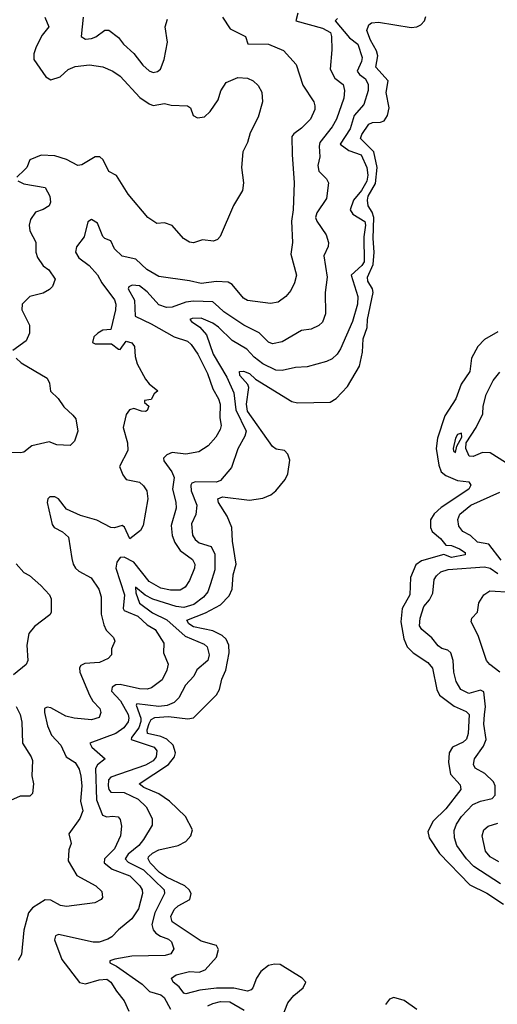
# Model space of a CAD drawing. Extents: x 1995161 to 2088924, y 769148 to 906007.
# Tile 265 of 335: x 2034783 to 2037262, y 860370 to 865482. Entities that reach past the tile are written whole.
import ezdxf

# ---------------------------------------------------------------- set-up
doc = ezdxf.new("R2010")
doc.units = 0

msp = doc.modelspace()

# ---------------------------------------------------------------- linework, layer by layer
at = {"layer": '0CON20XD'}
for points in [[(2036225.8, 865515), (2036216, 865475), (2036355, 865437.1), (2036396.4, 865415), (2036401.7, 865395), (2036402.3, 865325), (2036394.8, 865224.8), (2036418.2, 865178.2), (2036462.2, 865145), (2036468.9, 865115), (2036465.3, 865075), (2036428.1, 864965), (2036404.1, 864925), (2036341.6, 864845), (2036336.8, 864825), (2036340.8, 864769.2), (2036329.6, 864725), (2036335.4, 864695.4), (2036376.2, 864655), (2036385.7, 864635), (2036375, 864553.8), (2036325, 864479.2), (2036318.5, 864455), (2036325, 864436), (2036374.4, 864365), (2036385.7, 864325), (2036384.2, 864305), (2036361.5, 864255), (2036379.6, 864145), (2036367.9, 864065), (2036370.6, 863955), (2036355, 863912), (2036335.4, 863894.6), (2036295, 863875.6), (2036245, 863867.8), (2036145, 863809.5), (2036095, 863798.5), (2036075, 863807.3), (2036025.2, 863855.2), (2035946.4, 863895), (2035842.9, 863965), (2035815, 863991.8), (2035785, 864017.2), (2035685, 864021.1), (2035645.2, 864014.8), (2035575, 863989.7), (2035545, 863986.7), (2035505, 864001.8), (2035445, 864068.4), (2035405, 864100.6), (2035367.2, 864102.8), (2035350, 864095), (2035345.6, 864085), (2035379, 864025), (2035381.7, 863941.7), (2035465, 863903.2), (2035585, 863835.3), (2035653.3, 863813.3), (2035672.9, 863795), (2035707.8, 863745), (2035757.6, 863645), (2035784.7, 863565), (2035815, 863512.5), (2035822.7, 863485), (2035822.5, 863415), (2035828.8, 863375), (2035823.6, 863355), (2035801.8, 863315), (2035760.4, 863269.6), (2035712, 863238), (2035645, 863226.1), (2035575, 863234.1), (2035546.6, 863223.4), (2035529.7, 863205), (2035531.5, 863191.5), (2035572.3, 863135), (2035584.3, 863104.3), (2035575.2, 863045), (2035593.3, 862976.7), (2035595.2, 862945), (2035568.9, 862855), (2035573.6, 862803.6), (2035587.4, 862767.4), (2035616.3, 862726.3), (2035679, 862679), (2035691.8, 862655), (2035689.7, 862635), (2035665, 862570.8), (2035641.8, 862535), (2035615, 862519.3), (2035565, 862520), (2035515, 862530), (2035455.4, 862565), (2035375.4, 862665.4), (2035325, 862691.3), (2035305, 862689), (2035286.3, 862665), (2035281, 862635), (2035327.1, 862495), (2035319.2, 862425), (2035325.4, 862415), (2035345.2, 862405.2), (2035395.4, 862385.4), (2035445, 862340.7), (2035485.5, 862315), (2035531.8, 862245), (2035529.1, 862195), (2035553.4, 862135), (2035546.5, 862105), (2035522.1, 862055), (2035467, 862013), (2035445, 862006.8), (2035405, 862007.5), (2035305, 862030.6), (2035282, 862028), (2035263.3, 862016.7), (2035258.8, 861995), (2035305.2, 861945), (2035346, 861875), (2035349.8, 861855), (2035345, 861835.6), (2035323.4, 861805), (2035281.3, 861775), (2035147.1, 861725), (2035157.5, 861705), (2035226.2, 861645), (2035186.3, 861613.7), (2035176.2, 861593.8), (2035181.4, 861431.4), (2035212, 861352), (2035235, 861343.1), (2035265, 861346.2), (2035293.6, 861343.6), (2035305, 861328.8), (2035310.7, 861295), (2035305.3, 861245.3), (2035275, 861176.2), (2035223.8, 861125), (2035220.7, 861105), (2035262, 861072), (2035355, 861037), (2035406.4, 860985), (2035418.4, 860965), (2035421.1, 860945), (2035399.5, 860865), (2035365.6, 860814.4), (2035295, 860756.5), (2035260.6, 860719.4), (2035241.1, 860708.9), (2035195, 860693.3), (2035165, 860692.8), (2034985, 860733.1), (2034968, 860725), (2034963.3, 860705), (2035001.9, 860601.9), (2035093.6, 860483.6), (2035125, 860475.4), (2035195, 860497.5), (2035235, 860500.4), (2035256.4, 860485), (2035285, 860438.6), (2035325, 860388.6), (2035349.6, 860335)], [(2034913.8, 865495), (2034933.5, 865445), (2034899.1, 865400.9), (2034868.3, 865341.7), (2034855.5, 865305), (2034856.4, 865275), (2034918, 865185), (2034945, 865169.2), (2034992.5, 865185), (2035035, 865224), (2035070.9, 865239.1), (2035145, 865247.8), (2035215, 865237.9), (2035265.8, 865215), (2035305, 865188.5), (2035407, 865077), (2035455, 865044.5), (2035475, 865036.9), (2035535, 865046), (2035568.3, 865038.3), (2035654.5, 865034.5), (2035668.6, 865025), (2035683.6, 864983.6), (2035705, 864972.9), (2035741.7, 864978.3), (2035771.2, 865005), (2035812.5, 865065), (2035827.3, 865112.7), (2035855, 865156), (2035915, 865182.5), (2035965, 865177.5), (2035995, 865164.2), (2036020.7, 865140.7), (2036039.2, 865105), (2036044, 865055), (2036020, 864975), (2035978.6, 864895), (2035965.7, 864845), (2035941.4, 864795), (2035934.2, 864715), (2035943.8, 864635), (2035940, 864595), (2035892.3, 864517.7), (2035823.7, 864356.3), (2035809.8, 864340.2), (2035788.9, 864331.1), (2035731.4, 864338.6), (2035685, 864323.8), (2035665, 864326.2), (2035633.8, 864345), (2035575, 864413.3), (2035535, 864426.7), (2035495, 864423.3), (2035447.5, 864455), (2035345, 864576.2), (2035285, 864672), (2035245, 864693.8), (2035216.1, 864755), (2035199.5, 864769.5), (2035175, 864769.1), (2035105, 864728.1), (2035085, 864724.5), (2035025, 864756.5), (2034965, 864775.4), (2034895, 864779.1), (2034836.2, 864755), (2034820, 864715), (2034808.3, 864701.7)], [(2035835.7, 865495.7), (2035874.5, 865434.5), (2035954.3, 865395), (2035967, 865357), (2036074.1, 865354.1), (2036152.1, 865322.1), (2036218.3, 865248.3), (2036251.9, 865141.9), (2036309.4, 865055), (2036315.6, 865035), (2036314.3, 865015), (2036292.2, 864965), (2036245, 864918.5), (2036205, 864890), (2036195.6, 864875), (2036197.7, 864782.3), (2036207.5, 864635), (2036202.5, 864495), (2036193.4, 864435), (2036198.5, 864325), (2036189.5, 864265), (2036220.5, 864155), (2036210, 864115), (2036189.5, 864075), (2036164.3, 864045), (2036125, 864015.6), (2036085, 864007.8), (2035965, 864024.6), (2035945, 864035.6), (2035886.1, 864106.1), (2035865, 864118.5), (2035805, 864121.8), (2035725, 864112.6), (2035665, 864126.6), (2035505, 864148.7), (2035443.5, 864185), (2035385, 864237.9), (2035315, 864254), (2035275, 864291.5), (2035255, 864334.2), (2035225, 864345.8), (2035215, 864355.8), (2035186.5, 864425), (2035155, 864444), (2035137.3, 864432.7), (2035116.9, 864355), (2035077.9, 864302.1), (2035073.2, 864275), (2035089.2, 864245), (2035143.6, 864205), (2035187, 864157), (2035210, 864115), (2035275, 864026.7), (2035282.5, 864005), (2035280.7, 863975), (2035255, 863874), (2035215, 863870.4), (2035189.1, 863855), (2035167.7, 863835), (2035160, 863805), (2035175, 863799.5), (2035258.9, 863798.9), (2035295, 863771.2), (2035305, 863770), (2035335, 863812.5), (2035365, 863803.8), (2035378, 863785), (2035382.3, 863732.3), (2035393.3, 863695), (2035436, 863615), (2035455, 863591.2), (2035500, 863555), (2035480.7, 863539.3), (2035465, 863510), (2035430, 863505), (2035430, 863495), (2035452.5, 863475), (2035445, 863452.5), (2035435, 863447.5), (2035415, 863450), (2035375, 863462.5), (2035353.3, 863456.7), (2035335, 863432.5), (2035319.5, 863365), (2035341.8, 863285), (2035344.7, 863245), (2035301.7, 863161.7), (2035318.1, 863118.1), (2035335.4, 863095.4), (2035405, 863080), (2035425, 863062.5), (2035442.9, 863035), (2035448.6, 862995), (2035424.4, 862855.6), (2035409.7, 862830.3), (2035355, 862786.7), (2035326.4, 862846.4), (2035315, 862856.2), (2035275, 862844.4), (2035255, 862845.6), (2035184, 862884), (2035098.3, 862908.3), (2035025, 862940.6), (2034985, 862993.5), (2034965, 863004.5), (2034940, 863005), (2034928, 862995), (2034925.7, 862975), (2034951.5, 862861.5), (2034962.2, 862845), (2035005, 862823.3), (2035036.1, 862795), (2035053.1, 862685)], [(2035111.9, 865495), (2035102.1, 865395), (2035125, 865381.2), (2035155, 865383.5), (2035177.7, 865392.3), (2035225, 865427.8), (2035245, 865428.1), (2035295, 865389.4), (2035322.2, 865355), (2035375, 865305.6), (2035421.8, 865245), (2035455, 865216.2), (2035475, 865208), (2035497.6, 865212.4), (2035513.1, 865225), (2035533.2, 865275), (2035550.6, 865365), (2035538.1, 865445), (2035549.2, 865485)], [(2036431.9, 865488.1), (2036421.2, 865475), (2036495, 865386.9), (2036537.7, 865355), (2036560.2, 865285), (2036557.7, 865265), (2036534.7, 865214.7), (2036546.4, 865196.4), (2036577.2, 865175), (2036592.6, 865145), (2036591.7, 865115), (2036568.7, 865041.3), (2036518.9, 864985), (2036498.5, 864915), (2036447.1, 864835), (2036492.1, 864802.1), (2036555, 864779.5), (2036584.8, 864715), (2036589.7, 864675), (2036585, 864643.2), (2036557, 864595), (2036515.2, 864545), (2036498.1, 864495), (2036511.7, 864471.7), (2036574.2, 864434.2), (2036578.3, 864415), (2036570, 864355), (2036570.5, 864225), (2036558.8, 864205), (2036504.1, 864155), (2036537.8, 864045), (2036535.7, 864005), (2036510.8, 863915), (2036447.4, 863772.6), (2036430.5, 863745), (2036405, 863721.5), (2036375, 863707.3), (2036275, 863679.4), (2036215, 863676.1), (2036145, 863660), (2036112.6, 863662.6), (2036045, 863694.7), (2035999.9, 863729.9), (2035961.3, 863771.3), (2035885, 863815.9), (2035815.1, 863885.1), (2035785, 863906), (2035725, 863932), (2035678.8, 863931.2), (2035666, 863925), (2035674.3, 863915), (2035718.2, 863885), (2035752.8, 863845), (2035786.9, 863745), (2035857.2, 863625), (2035894.8, 863545), (2035905.4, 863455.4), (2035958, 863345), (2035951.2, 863318.8), (2035915, 863254.2), (2035882.5, 863157.5), (2035825, 863089.2), (2035805, 863081.2), (2035695, 863083.2), (2035675.5, 863075), (2035671.6, 863065), (2035673.1, 863035), (2035701.5, 862961.5), (2035697.1, 862912.9), (2035675.3, 862865), (2035679.8, 862805), (2035692.8, 862782.8), (2035715, 862765.2), (2035776.3, 862746.3), (2035796.1, 862706.1), (2035796.3, 862625), (2035773.3, 862553.3), (2035758.6, 862511.4), (2035736.3, 862483.7), (2035686.7, 862445), (2035635, 862430.2), (2035595, 862435.8), (2035473.7, 862473.7), (2035434.9, 862494.9), (2035384.7, 862535.3), (2035385, 862505.8), (2035405, 862452.5), (2035472.3, 862402.3), (2035546.7, 862366.7), (2035640.9, 862280.9), (2035740.3, 862240.3), (2035755.3, 862225), (2035766.8, 862185), (2035760, 862155), (2035702.9, 862107.1), (2035686.7, 862073.3), (2035642.9, 862027.1), (2035609, 861961), (2035583.8, 861936.2), (2035548.4, 861921.6), (2035505.9, 861915.9), (2035390.3, 861929.7), (2035386.9, 861923.1), (2035411.2, 861855), (2035411.8, 861838.2), (2035400.4, 861805), (2035362.6, 861755), (2035361.2, 861745), (2035481.1, 861705), (2035494.2, 861685), (2035491.4, 861655), (2035475.3, 861634.7), (2035435, 861611.2), (2035255, 861548.4), (2035243.9, 861535), (2035241.3, 861505), (2035245, 861484.4), (2035255, 861470.7), (2035325, 861469.7), (2035397.3, 861435), (2035439.2, 861395), (2035470.9, 861335), (2035470.2, 861299.8), (2035425.4, 861225), (2035400.7, 861195), (2035345, 861148.8), (2035330.5, 861125), (2035345, 861107), (2035425, 861067.9), (2035533.2, 860965), (2035534, 860945), (2035483.9, 860845), (2035468.6, 860785), (2035475.7, 860755.7), (2035489.4, 860739.4), (2035513.5, 860723.5), (2035555, 860708.7), (2035570, 860695), (2035582.6, 860657.4), (2035568.1, 860631.9), (2035537.4, 860622.6), (2035365, 860620.5), (2035275.8, 860605), (2035251.2, 860595), (2035250, 860585), (2035285, 860568.6), (2035419.1, 860475), (2035456.3, 860436.3), (2035515, 860419.2), (2035533.3, 860405), (2035565, 860344.3)], [(2036589, 863925), (2036617.6, 864065), (2036613.6, 864085), (2036590.3, 864125), (2036589, 864145), (2036618.4, 864211.6), (2036623.4, 864275), (2036617.5, 864345), (2036620.6, 864455), (2036613, 864483), (2036591.3, 864515), (2036587.5, 864545), (2036592.6, 864565), (2036629.1, 864630.9), (2036637.8, 864715), (2036621.9, 864795), (2036552.3, 864865), (2036558.9, 864885), (2036595, 864939.3), (2036615, 864948.1), (2036655, 864949.5), (2036675, 864957.5), (2036691.7, 864985), (2036700.8, 865025), (2036684.5, 865104.5), (2036696.2, 865165), (2036632.1, 865235), (2036642.3, 865295), (2036635, 865320), (2036604.4, 865375), (2036584.6, 865425), (2036594.6, 865455), (2036608.9, 865465), (2036645, 865469.2), (2036815, 865441.8), (2036845, 865445.1), (2036865.5, 865454.5), (2036883.4, 865475), (2036891.8, 865498.2)], [(2034808.3, 864701.7), (2034767.5, 864665)], [(2034772.5, 864645), (2034805, 864630), (2034915, 864610.8), (2034939.1, 864565), (2034943.3, 864535), (2034935.7, 864515), (2034905, 864495.6), (2034865, 864482.5), (2034838.1, 864445), (2034831.1, 864415), (2034835.7, 864385), (2034867, 864327), (2034866.9, 864275), (2034875, 864246.7), (2034904.3, 864204.3), (2034933.9, 864183.9), (2034966.7, 864135), (2034953.6, 864096.4), (2034938.3, 864081.7), (2034905, 864062), (2034835, 864044.4), (2034796.2, 864005), (2034793.8, 863975), (2034832.9, 863895), (2034834.4, 863855), (2034815.8, 863815), (2034746.7, 863765)], [(2036134.1, 860275), (2036175, 860377.5), (2036205.8, 860415), (2036254, 860455), (2036267.5, 860485), (2036249.7, 860505), (2036135, 860576), (2036105, 860578.5), (2036075, 860571), (2036035, 860540), (2036012.3, 860505), (2035992.5, 860455), (2035984.8, 860445.2), (2035965, 860438.3), (2035895, 860453.5), (2035805, 860453), (2035717.2, 860442.8), (2035645, 860424.5), (2035635, 860428.1), (2035610.1, 860460.1), (2035578.6, 860485), (2035570, 860505), (2035595, 860522.5), (2035665, 860539.4), (2035715, 860537.1), (2035745, 860548.6), (2035804.6, 860615), (2035814.6, 860655), (2035805, 860675.5), (2035725, 860696.9), (2035575, 860798.2), (2035568.1, 860825), (2035585, 860862.8), (2035605, 860881.5), (2035666.8, 860913.2), (2035673.5, 860945), (2035662.7, 860965), (2035640, 860985), (2035545, 861029.4), (2035508.4, 861055), (2035460, 861105), (2035449.3, 861125), (2035451.1, 861135), (2035472.8, 861155), (2035505, 861172.5), (2035605, 861195.2), (2035645, 861214.3), (2035670.3, 861245), (2035679.4, 861275), (2035643.6, 861345), (2035559.7, 861425), (2035505, 861462.9), (2035426.5, 861495), (2035403.3, 861515), (2035554.8, 861615), (2035585.6, 861654.4), (2035592, 861675), (2035580, 861715), (2035547, 861747), (2035515, 861760.4), (2035445.9, 861775), (2035443.8, 861795), (2035455, 861827.2), (2035465, 861847.7), (2035485, 861858.2), (2035555, 861864.1), (2035655, 861852), (2035685, 861857.3), (2035805, 861976.2), (2035820, 862005), (2035831.7, 862058.3), (2035852.9, 862105), (2035869.8, 862195), (2035868, 862235), (2035855.3, 862265), (2035833.1, 862285), (2035785, 862308.4), (2035685, 862329), (2035660, 862345), (2035650, 862365), (2035747.6, 862402.4), (2035825.6, 862444.4), (2035869.5, 862490.5), (2035885.2, 862524.8), (2035890.1, 862599.9), (2035906.7, 862655), (2035887.9, 862775), (2035884.2, 862845), (2035860.5, 862905), (2035814.5, 862974.5), (2035811.7, 862995), (2035835, 863004.3), (2035975, 862987.5), (2036045, 862996.9), (2036085.7, 863015), (2036112.2, 863035), (2036161.5, 863095), (2036175.2, 863124.8), (2036185.9, 863195), (2036175, 863226.7), (2036156.9, 863245), (2036115, 863252.3), (2036095, 863265.4), (2035965, 863449.2), (2035959.5, 863485), (2035972.6, 863572.6), (2035967.1, 863587.1), (2035925.5, 863635), (2035924.6, 863655.4), (2035945, 863657.1), (2035975, 863644.6), (2036006.1, 863616.1), (2036195, 863498.9), (2036225, 863492.9), (2036395, 863496.9), (2036425.6, 863515), (2036485, 863577.8), (2036546.7, 863683.3), (2036562.9, 863755), (2036565.9, 863825), (2036586, 863884), (2036589, 863925)], [(2037265, 863860.8), (2037195, 863821.1), (2037160.4, 863785), (2037128.7, 863725), (2037119.3, 863655), (2037075, 863590), (2037046.4, 863513.6), (2036989.3, 863425), (2036951.3, 863308.7), (2036945.2, 863254.8), (2036958.2, 863168.2), (2036971.2, 863135), (2036995.4, 863115.4), (2037055, 863088.8), (2037115, 863082.5), (2037124.5, 863065), (2037113.8, 863045), (2036970.8, 862949.2), (2036934.4, 862915.6), (2036916.1, 862885), (2036914.8, 862844.8), (2036923.8, 862825), (2036967.5, 862787.5), (2036995, 862753.8), (2037025, 862751.2), (2037065.2, 862735.2), (2037095.5, 862715), (2037095, 862703.6), (2037025, 862690), (2036985, 862705.7), (2036868.1, 862671.9), (2036839.1, 862650.9), (2036811.4, 862585), (2036808.9, 862495), (2036769, 862425), (2036760.6, 862355), (2036776.7, 862266.7), (2036794.1, 862225), (2036825, 862195.3), (2036902.2, 862145), (2036926, 862115), (2036948.1, 862005), (2036962, 861975), (2037037.9, 861917.9), (2037100.8, 861890.8), (2037115.3, 861875), (2037111.4, 861775), (2037103, 861747), (2037085, 861730.8), (2037028.9, 861705), (2037011.8, 861675), (2037008.4, 861625), (2037019.2, 861565), (2037069.6, 861509.6), (2037073.4, 861485), (2036994.5, 861385), (2036928.6, 861321.4), (2036902.1, 861267.9), (2036908.9, 861235), (2036962.6, 861152.6), (2037119.3, 860989.3), (2037206.9, 860946.9), (2037295, 860890.4)], [(2034764.3, 863725), (2034790.9, 863700.9), (2034925, 863621.4), (2034938.1, 863595), (2034942.7, 863552.7), (2034983.3, 863515), (2035011.7, 863471.7), (2035059.2, 863429.2), (2035075, 863410), (2035084.2, 863345), (2035067, 863293), (2035045, 863270.8), (2034975, 863274), (2034935, 863290), (2034845, 863269.2), (2034805, 863236.2), (2034787, 863233), (2034675, 863234.6)], [(2037305, 863183.6), (2037225, 863233.1), (2037185, 863235.5), (2037136.2, 863213.8), (2037116.7, 863215), (2037099.1, 863255), (2037100.5, 863285), (2037152, 863365), (2037186.9, 863435), (2037189.1, 863475), (2037204, 863536), (2037240.8, 863609.2), (2037275, 863652.5)], [(2037045, 863234.2), (2037052.5, 863267.5), (2037077.5, 863315), (2037075.8, 863335.8), (2037055, 863327.5), (2037045, 863310), (2037033.8, 863255), (2037035, 863243.3), (2037045, 863234.2)], [(2037281.6, 862675), (2037218.4, 862758.4), (2037158.9, 862768.9), (2037123, 862803), (2037083.3, 862825), (2037063, 862853), (2037057.6, 862887.6), (2037067.3, 862915), (2037125, 862961.3), (2037275, 863029.1)], [(2034765, 862657.5), (2034805, 862612.5), (2034833.3, 862596.7), (2034892, 862545), (2034937.5, 862495), (2034945.6, 862474.4), (2034945.6, 862404.4), (2034938.9, 862391.1), (2034859.4, 862330.6), (2034830, 862295), (2034820.4, 862235), (2034824.4, 862155), (2034816.4, 862133.6), (2034750.2, 862079.8)], [(2035053.1, 862685), (2035060, 862655), (2035072.5, 862635), (2035089, 862619), (2035153.2, 862583.2), (2035193.8, 862525), (2035205.7, 862485.7), (2035205.4, 862395), (2035219.5, 862339.5), (2035232, 862312), (2035269.2, 862275), (2035276.9, 862255), (2035260, 862215), (2035259.2, 862185), (2035242.5, 862165), (2035196.7, 862145), (2035120.9, 862139.1), (2035100.6, 862129.4), (2035093.4, 862116.6), (2035094.4, 862095), (2035145, 861974), (2035162.9, 861942.9), (2035199.5, 861905), (2035204.4, 861885), (2035195, 861859.2), (2035155, 861847.3), (2035065, 861854.7), (2035023.1, 861865), (2034945, 861908.9), (2034925, 861912.5), (2034912, 861905), (2034911.1, 861885), (2034926.5, 861815), (2034948, 861768), (2034996.2, 861715), (2035023.5, 861655), (2035071.5, 861625), (2035091.2, 861591.2), (2035099.3, 861555), (2035104.8, 861505), (2035099.2, 861425), (2035110.4, 861375), (2035095.3, 861335), (2035037.5, 861255), (2035050, 861205), (2035038.3, 861171.7), (2035033.6, 861115), (2035078.7, 861038.7), (2035178, 860985), (2035210, 860955), (2035213.3, 860925), (2035205, 860913.8), (2035172.7, 860897.3), (2035025, 860877.8), (2034995, 860883.3), (2034945, 860911.1), (2034915, 860912.5), (2034848.4, 860871.6), (2034827.8, 860845), (2034804.3, 860755), (2034791.7, 860628.3), (2034775, 860597.5)], [(2037279.1, 860995), (2037140.4, 861085), (2037102.9, 861125), (2037052.2, 861195), (2037039.1, 861235), (2037038.1, 861271.9), (2037049.6, 861305), (2037075.9, 861345), (2037135, 861407.4), (2037174.3, 861425), (2037235, 861438.7), (2037250.9, 861455), (2037250.6, 861505), (2037243.2, 861525), (2037197.8, 861567.8), (2037147.8, 861595), (2037137.9, 861615), (2037144.6, 861645), (2037190.6, 861709.4), (2037204.8, 861745), (2037192.9, 861825), (2037194.8, 861875), (2037200.6, 861915), (2037192.8, 861992.8), (2037175, 862000.9), (2037115, 861983.8), (2037072.2, 862005), (2037047.9, 862045), (2037036.9, 862095), (2037032.7, 862155), (2037020.5, 862195), (2037005, 862208.9), (2036975, 862216.7), (2036955, 862230.5), (2036922.5, 862272.5), (2036870.5, 862315), (2036857.9, 862335), (2036861.5, 862375), (2036880.5, 862435), (2036910, 862470), (2036927.7, 862505), (2036935, 862575.8), (2036946.2, 862595), (2036969.5, 862615), (2037007.5, 862627.5), (2037195, 862640.4), (2037225, 862633.9), (2037265, 862607.1)], [(2037275, 862094.6), (2037223.3, 862133.3), (2037205.3, 862155.3), (2037162.9, 862285), (2037126.4, 862355), (2037129.4, 862375), (2037158.9, 862405), (2037166.7, 862455), (2037192.9, 862495), (2037223.4, 862516.6), (2037335, 862509.1)], [(2034765, 861915.8), (2034785.5, 861875), (2034793.6, 861835), (2034797.8, 861725), (2034843.1, 861655), (2034848.9, 861635), (2034846.6, 861556.6), (2034854.3, 861515), (2034848.8, 861465), (2034835, 861451.2), (2034785, 861451.2), (2034735, 861428.8)], [(2037269.3, 861109.3), (2037225.6, 861135), (2037200.9, 861165), (2037184.4, 861245), (2037192.9, 861275), (2037215.4, 861294.6), (2037265, 861311.1)], [(2036845, 860343.1), (2036779, 860389), (2036725, 860406), (2036703, 860397), (2036681.5, 860368.5)], [(2035758.9, 860361.1), (2035785.2, 860374.8), (2035825, 860384.3), (2035873.5, 860383.5), (2035948.7, 860338.7)]]:
    msp.add_lwpolyline(points, dxfattribs=at)

doc.saveas('drawing.dxf')
